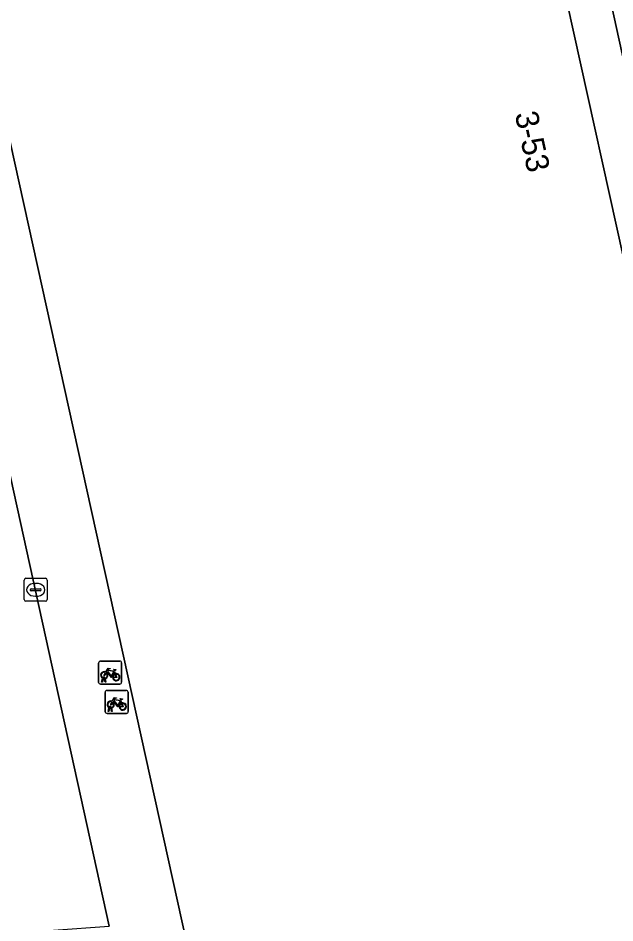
# Model space of a CAD drawing. Extents: x 160030 to 160839, y 385325 to 386450.
# Drawn here: x 160780.35 to 160806.31, y 385389.85 to 385429.23 of the extents above; entities that cross this region are included whole.
import ezdxf

# ---------------------------------------------------------------- set-up
doc = ezdxf.new("R2010")
doc.units = 0
for name, color, linetype in [('IMGEO_Fietsenrek', 7, 'Continuous'), ('IMGEO_Groenvoorziening', 7, 'Continuous'), ('IMGEO_Kolk', 7, 'Continuous'), ('IMGEO_Pand', 7, 'Continuous'), ('IMGEO_Pand_nummerreeks', 7, 'Continuous'), ('IMGEO_Rijbaan_lokaal_open', 7, 'Continuous'), ('IMGEO_Voetpad_open', 7, 'Continuous')]:
    doc.layers.add(name, color=color, linetype=linetype)

msp = doc.modelspace()

# ---------------------------------------------------------------- linework, layer by layer
at = {"layer": 'IMGEO_Fietsenrek'}
for p, q in [((160783.853, 385400.321), (160783.853, 385401.162)), ((160783.853, 385401.162), (160783.853, 385400.321)), ((160783.928, 385401.246), (160784.769, 385401.246)), ((160784.769, 385401.246), (160783.928, 385401.246)), ((160784.853, 385401.171), (160784.853, 385400.33)), ((160784.853, 385400.33), (160784.853, 385401.171)), ((160784.54, 385400.795), (160784.576, 385400.7)), ((160783.98, 385400.33), (160784.019, 385400.49)), ((160784.049, 385400.478), (160784.014, 385400.33)), ((160784.091, 385400.502), (160784.09, 385400.506)), ((160784.132, 385400.33), (160784.098, 385400.472)), ((160784.122, 385400.513), (160784.123, 385400.506)), ((160784.13, 385400.476), (160784.165, 385400.33)), ((160784.778, 385400.246), (160783.937, 385400.246)), ((160783.937, 385400.246), (160784.778, 385400.246)), ((160784.014, 385400.33), (160783.98, 385400.33)), ((160784.165, 385400.33), (160784.132, 385400.33)), ((160784.21, 385399.97), (160785.051, 385399.97)), ((160785.051, 385399.97), (160784.21, 385399.97)), ((160784.135, 385399.045), (160784.135, 385399.886)), ((160784.135, 385399.886), (160784.135, 385399.045)), ((160785.135, 385399.895), (160785.135, 385399.054)), ((160785.135, 385399.054), (160785.135, 385399.895)), ((160784.262, 385399.054), (160784.301, 385399.214)), ((160784.331, 385399.202), (160784.296, 385399.054)), ((160784.373, 385399.226), (160784.372, 385399.23)), ((160784.414, 385399.054), (160784.38, 385399.196)), ((160784.404, 385399.237), (160784.405, 385399.23)), ((160784.412, 385399.2), (160784.447, 385399.054)), ((160784.822, 385399.519), (160784.858, 385399.424)), ((160785.06, 385398.97), (160784.219, 385398.97)), ((160784.219, 385398.97), (160785.06, 385398.97)), ((160784.296, 385399.054), (160784.262, 385399.054)), ((160784.447, 385399.054), (160784.414, 385399.054))]:
    msp.add_line(p, q, dxfattribs=at)
for points in [[(160784.166, 385400.772), (160784.261, 385400.936), (160784.347, 385400.922), (160784.349, 385400.913), (160784.293, 385400.902), (160784.266, 385400.857), (160784.522, 385400.816)], [(160784.462, 385400.528), (160784.412, 385400.528), (160784.221, 385400.779), (160784.202, 385400.747)], [(160784.509, 385400.791), (160784.252, 385400.832), (160784.235, 385400.803), (160784.402, 385400.583), (160784.509, 385400.791)], [(160784.557, 385400.693), (160784.527, 385400.77), (160784.418, 385400.552), (160784.461, 385400.552)], [(160784.522, 385400.816), (160784.547, 385400.865), (160784.541, 385400.869), (160784.518, 385400.873), (160784.506, 385400.88), (160784.505, 385400.883), (160784.507, 385400.888), (160784.602, 385400.873), (160784.604, 385400.863), (160784.594, 385400.85), (160784.582, 385400.844), (160784.568, 385400.85), (160784.54, 385400.795)], [(160784.187, 385400.72), (160784.135, 385400.63), (160784.095, 385400.605), (160784.096, 385400.652), (160784.151, 385400.746)], [(160784.491, 385400.552), (160784.611, 385400.551), (160784.567, 385400.665)], [(160784.587, 385400.672), (160784.642, 385400.527), (160784.492, 385400.527)], [(160784.448, 385399.496), (160784.543, 385399.66), (160784.629, 385399.646), (160784.631, 385399.637), (160784.575, 385399.626), (160784.548, 385399.581), (160784.804, 385399.54)], [(160784.804, 385399.54), (160784.829, 385399.589), (160784.823, 385399.593), (160784.8, 385399.597), (160784.788, 385399.604), (160784.787, 385399.607), (160784.789, 385399.612), (160784.884, 385399.597), (160784.886, 385399.587), (160784.876, 385399.574), (160784.864, 385399.568), (160784.85, 385399.574), (160784.822, 385399.519)], [(160784.469, 385399.444), (160784.417, 385399.354), (160784.377, 385399.329), (160784.378, 385399.376), (160784.433, 385399.47)], [(160784.744, 385399.252), (160784.694, 385399.252), (160784.503, 385399.503), (160784.484, 385399.471)], [(160784.791, 385399.515), (160784.534, 385399.556), (160784.517, 385399.527), (160784.684, 385399.307), (160784.791, 385399.515)], [(160784.839, 385399.417), (160784.809, 385399.494), (160784.7, 385399.276), (160784.743, 385399.276)], [(160784.773, 385399.276), (160784.893, 385399.275), (160784.849, 385399.389)], [(160784.869, 385399.396), (160784.924, 385399.251), (160784.774, 385399.251)]]:
    msp.add_lwpolyline(points, dxfattribs=at)
for centre, radius, start, end in [((160783.931, 385401.168), 0.0779, 92.4484, 184.2845), ((160783.931, 385401.168), 0.0779, 92.4484, 184.2845), ((160784.775, 385401.168), 0.0779, 2.4484, 94.2845), ((160784.775, 385401.168), 0.0779, 2.4484, 94.2845), ((160784.093, 385400.631), 0.159, 62.6766, 242.1369), ((160784.093, 385400.631), 0.129, 63.3192, 238.903), ((160784.073, 385400.502), 0.0499, 12.8025, 158.6934), ((160784.093, 385400.631), 0.159, 253.9967, 271.7867), ((160784.073, 385400.502), 0.0174, 12.8025, 163.4502), ((160784.093, 385400.631), 0.129, 253.415, 269.0204), ((160784.093, 385400.631), 0.129, 283.6043, 43.4302), ((160784.093, 385400.631), 0.159, 283.5766, 46.6042), ((160784.62, 385400.547), 0.159, 113.3408, 178.3217), ((160784.62, 385400.547), 0.159, 187.0065, 105.7708), ((160784.62, 385400.547), 0.129, 113.923, 177.9556), ((160784.62, 385400.547), 0.129, 188.6715, 104.5883), ((160783.931, 385400.324), 0.0779, 182.4484, 274.2845), ((160783.931, 385400.324), 0.0779, 182.4484, 274.2845), ((160784.213, 385399.892), 0.0779, 92.4484, 184.2845), ((160784.213, 385399.892), 0.0779, 92.4484, 184.2845), ((160784.775, 385400.324), 0.0779, 272.4484, 4.2845), ((160784.775, 385400.324), 0.0779, 272.4484, 4.2845), ((160785.057, 385399.892), 0.0779, 2.4484, 94.2845), ((160785.057, 385399.892), 0.0779, 2.4484, 94.2845), ((160784.375, 385399.355), 0.159, 62.6766, 242.1369), ((160784.375, 385399.355), 0.129, 63.3192, 238.903), ((160784.355, 385399.226), 0.0499, 12.8025, 158.6934), ((160784.375, 385399.355), 0.159, 253.9967, 271.7867), ((160784.355, 385399.226), 0.0174, 12.8025, 163.4502), ((160784.375, 385399.355), 0.129, 253.415, 269.0204), ((160784.375, 385399.355), 0.129, 283.6043, 43.4302), ((160784.375, 385399.355), 0.159, 283.5766, 46.6042), ((160784.902, 385399.271), 0.159, 113.3408, 178.3217), ((160784.902, 385399.271), 0.159, 187.0065, 105.7708), ((160784.902, 385399.271), 0.129, 113.923, 177.9556), ((160784.902, 385399.271), 0.129, 188.6715, 104.5883), ((160784.213, 385399.048), 0.0779, 182.4484, 274.2845), ((160784.213, 385399.048), 0.0779, 182.4484, 274.2845), ((160785.057, 385399.048), 0.0779, 272.4484, 4.2845), ((160785.057, 385399.048), 0.0779, 272.4484, 4.2845)]:
    msp.add_arc(centre, radius, start, end, dxfattribs=at)
at = {"layer": 'IMGEO_Groenvoorziening'}
msp.add_lwpolyline([(160800.511, 385455.651), (160798.644, 385455.243), (160774.255, 385449.913), (160774.31, 385449.642), (160798.688, 385455.032), (160812.533, 385392.356), (160814.276, 385392.749)], close=True, dxfattribs=at)
at = {"layer": 'IMGEO_Kolk'}
for p, q in [((160780.614, 385403.922), (160780.614, 385404.774)), ((160780.689, 385404.848), (160781.541, 385404.848)), ((160781.615, 385404.774), (160781.615, 385403.922)), ((160780.873, 385404.342), (160780.873, 385404.354)), ((160781.311, 385404.305), (160780.913, 385404.305)), ((160780.916, 385404.391), (160781.314, 385404.391)), ((160781.102, 385404.628), (160781.127, 385404.628)), ((160781.357, 385404.354), (160781.357, 385404.342)), ((160781.125, 385404.068), (160781.1, 385404.068)), ((160781.541, 385403.848), (160780.689, 385403.848))]:
    msp.add_line(p, q, dxfattribs=at)
for points in [[(160780.614, 385403.922), (160780.614, 385404.774)], [(160780.689, 385404.848), (160781.541, 385404.848)], [(160781.615, 385404.774), (160781.615, 385403.922)], [(160781.541, 385403.848), (160780.689, 385403.848)]]:
    msp.add_lwpolyline(points, dxfattribs=at)
for centre, radius, start, end in [((160780.691, 385404.772), 0.0765, 91.552, 178.448), ((160780.691, 385404.772), 0.0765, 91.552, 178.448), ((160781.539, 385404.772), 0.0765, 1.552, 88.448), ((160781.539, 385404.772), 0.0765, 1.552, 88.448), ((160780.913, 385404.351), 0.0403, 85.8775, 175.7526), ((160780.91, 385404.341), 0.0366, 178.938, 274.7102), ((160781.314, 385404.348), 0.043, 264.8664, 352.4533), ((160781.318, 385404.353), 0.0386, 1.7309, 96.639), ((160780.691, 385403.924), 0.0765, 181.552, 268.448), ((160780.691, 385403.924), 0.0765, 181.552, 268.448), ((160781.539, 385403.924), 0.0765, 271.552, 358.448), ((160781.539, 385403.924), 0.0765, 271.552, 358.448)]:
    msp.add_arc(centre, radius, start, end, dxfattribs=at)
for centre, major_axis, ratio, start_param, end_param in [((160781.101, 385404.348), (-0.387, 0.002), 0.722429, 4.712389, 7.853982), ((160781.126, 385404.348), (-0.39, 0.002), 0.717154, 1.570796, 4.712389)]:
    msp.add_ellipse(centre, major_axis=major_axis, ratio=ratio, start_param=start_param, end_param=end_param, dxfattribs=at)
at = {"layer": 'IMGEO_Pand'}
msp.add_lwpolyline([(160809.548, 385388.768), (160808.287, 385388.503), (160807.798, 385390.833), (160809.183, 385391.124), (160809.109, 385391.476), (160812.533, 385392.356), (160798.688, 385455.032), (160774.31, 385449.642), (160787.467, 385389.948), (160788.235, 385386.464), (160788.707, 385384.054), (160792.951, 385384.942), (160802.259, 385386.891), (160809.612, 385388.463)], close=True, dxfattribs=at)
at = {"layer": 'IMGEO_Rijbaan_lokaal_open'}
msp.add_lwpolyline([(160759.214, 385396.647), (160757.396, 385395.957), (160751.451, 385396.075), (160750.65, 385388), (160753.902, 385388.053), (160757.033, 385388.105), (160760.164, 385388.156), (160763.295, 385388.207), (160765.988, 385388.375), (160769.168, 385388.608), (160772.347, 385388.841), (160775.527, 385389.074), (160778.707, 385389.307), (160781.886, 385389.54), (160784.316, 385389.718), (160773.25, 385440.048), (160771.31, 385448.855)], dxfattribs=at)
at = {"layer": 'IMGEO_Voetpad_open'}
for points in [[(160790.944, 385511.538), (160788.25, 385511.424), (160788.962, 385508.484), (160790.818, 385500), (160800.148, 385457.351), (160800.511, 385455.651), (160814.276, 385392.749), (160814.901, 385389.891), (160815.153, 385388.738), (160818.092, 385374.512)], [(160788.235, 385386.464), (160787.467, 385389.948), (160774.31, 385449.642), (160774.255, 385449.913), (160798.644, 385455.243), (160800.511, 385455.651), (160800.148, 385457.351), (160798.155, 385456.956), (160797.548, 385456.836), (160781.143, 385453.208), (160773.804, 385451.549), (160772.595, 385451.288), (160768.982, 385450.51), (160764.078, 385449.456), (160749.322, 385446.285), (160743.559, 385449.67), (160742.478, 385450.309), (160720.983, 385462.799)], [(160751.426, 385444.544), (160759.438, 385446.284), (160764.491, 385447.342), (160764.375, 385447.812), (160769.294, 385448.865), (160769.406, 385448.412), (160771.31, 385448.855), (160773.25, 385440.048), (160784.316, 385389.718)]]:
    msp.add_lwpolyline(points, dxfattribs=at)

# ---------------------------------------------------------------- texts
at = {"layer": 'IMGEO_Pand_nummerreeks'}
msp.add_text('3-53', height=1, rotation=282.4565, dxfattribs=at).set_placement((160801.95, 385425.061))

doc.saveas('drawing.dxf')
